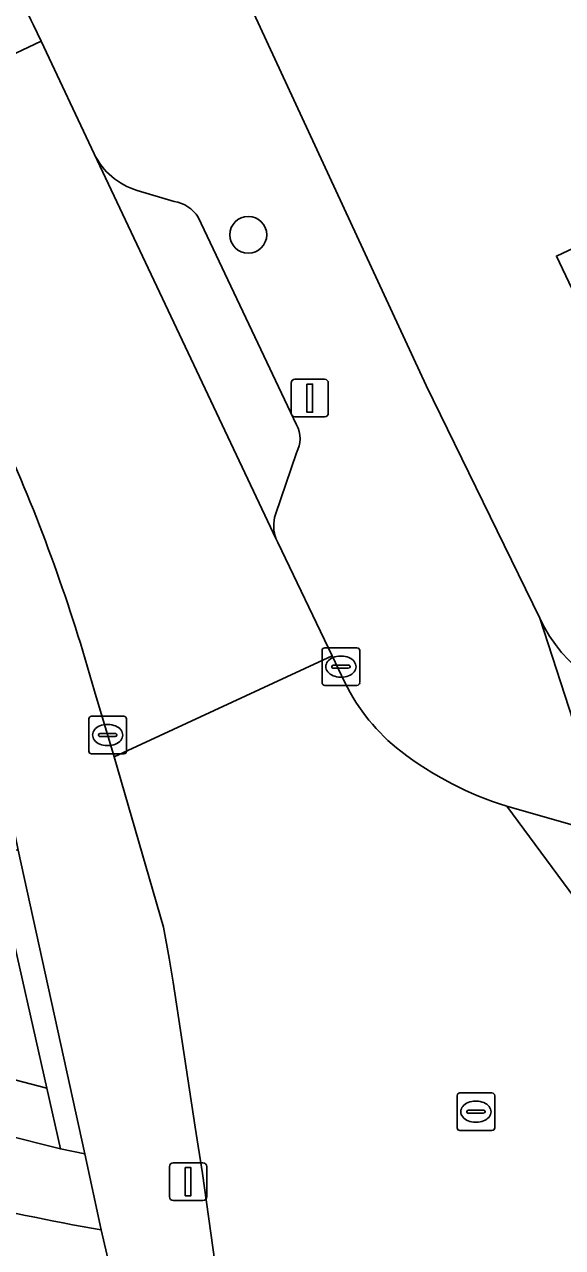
# Model space of a CAD drawing. Extents: x 159039 to 160102, y 381214 to 382524.
# Drawn here: x 159183.75 to 159198.04, y 381309.52 to 381342.01 of the extents above; entities that cross this region are included whole.
import ezdxf

# ---------------------------------------------------------------- set-up
doc = ezdxf.new("R2010")
doc.units = 0
for name, color, linetype in [('IMGEO_Boom', 7, 'Continuous'), ('IMGEO_Erf', 7, 'Continuous'), ('IMGEO_Groenvoorziening', 7, 'Continuous'), ('IMGEO_Kolk', 7, 'Continuous'), ('IMGEO_Lichtmast', 7, 'Continuous'), ('IMGEO_Pand', 7, 'Continuous'), ('IMGEO_Parkeervlak_open', 7, 'Continuous'), ('IMGEO_Rijbaan_lokaal_gesloten', 7, 'Continuous'), ('IMGEO_Rijbaan_lokaal_open', 7, 'Continuous'), ('IMGEO_Rioolput', 7, 'Continuous'), ('IMGEO_Voetpad_open', 7, 'Continuous')]:
    doc.layers.add(name, color=color, linetype=linetype)

msp = doc.modelspace()

# ---------------------------------------------------------------- linework, layer by layer
at = {"layer": 'IMGEO_Boom'}
msp.add_circle((159189.693, 381336.423), 0.489, dxfattribs=at)
at = {"layer": 'IMGEO_Erf'}
for points in [[(159280.348, 381367.214), (159267.618, 381384.57), (159261.829, 381381.834), (159246.942, 381374.798), (159231.151, 381367.335), (159231.408, 381366.79), (159210.414, 381356.868), (159187.998, 381346.282), (159194.413, 381332.419), (159197.436, 381326.24)], [(159202.022, 381327.112), (159197.876, 381335.855), (159203.07, 381338.304)]]:
    msp.add_lwpolyline(points, dxfattribs=at)
msp.add_arc((159200.946, 381327.817), 3.848, 204.1937, 268.2159, dxfattribs=at)
at = {"layer": 'IMGEO_Groenvoorziening'}
msp.add_lwpolyline([(159187.645, 381285.734), (159186.535, 381306.759), (159185.783, 381309.99)], dxfattribs=at)
msp.add_arc((159194.875, 381363.215), 53.996, 251.6319, 260.3058, dxfattribs=at)
at = {"layer": 'IMGEO_Kolk'}
for p, q in [((159191.727, 381325.45), (159192.579, 381325.45)), ((159191.652, 381324.524), (159191.652, 381325.376)), ((159192.14, 381325.23), (159192.165, 381325.23)), ((159192.653, 381325.376), (159192.653, 381324.524)), ((159191.911, 381324.944), (159191.911, 381324.956)), ((159192.349, 381324.907), (159191.951, 381324.907)), ((159191.954, 381324.993), (159192.352, 381324.993)), ((159192.395, 381324.956), (159192.395, 381324.944)), ((159192.579, 381324.45), (159191.727, 381324.45)), ((159192.163, 381324.67), (159192.138, 381324.67)), ((159185.458, 381322.707), (159185.458, 381323.559)), ((159185.533, 381323.633), (159186.385, 381323.633)), ((159186.459, 381323.559), (159186.459, 381322.707)), ((159185.717, 381323.127), (159185.717, 381323.139)), ((159185.76, 381323.176), (159186.158, 381323.176)), ((159185.946, 381323.413), (159185.971, 381323.413)), ((159186.201, 381323.139), (159186.201, 381323.127)), ((159186.155, 381323.09), (159185.757, 381323.09)), ((159185.969, 381322.853), (159185.944, 381322.853)), ((159186.385, 381322.633), (159185.533, 381322.633))]:
    msp.add_line(p, q, dxfattribs=at)
for points in [[(159191.727, 381325.45), (159192.579, 381325.45)], [(159191.652, 381324.524), (159191.652, 381325.376)], [(159192.653, 381325.376), (159192.653, 381324.524)], [(159192.579, 381324.45), (159191.727, 381324.45)], [(159185.458, 381322.707), (159185.458, 381323.559)], [(159185.533, 381323.633), (159186.385, 381323.633)], [(159186.459, 381323.559), (159186.459, 381322.707)], [(159186.385, 381322.633), (159185.533, 381322.633)]]:
    msp.add_lwpolyline(points, dxfattribs=at)
for centre, radius, start, end in [((159191.729, 381325.374), 0.0765, 91.552, 178.448), ((159191.729, 381325.374), 0.0765, 91.552, 178.448), ((159192.577, 381325.374), 0.0765, 1.552, 88.448), ((159192.577, 381325.374), 0.0765, 1.552, 88.448), ((159191.951, 381324.953), 0.0403, 85.8775, 175.7526), ((159191.948, 381324.943), 0.0366, 178.938, 274.7102), ((159192.352, 381324.95), 0.043, 264.8664, 352.4533), ((159192.356, 381324.955), 0.0386, 1.7309, 96.639), ((159191.729, 381324.526), 0.0765, 181.552, 268.448), ((159191.729, 381324.526), 0.0765, 181.552, 268.448), ((159192.577, 381324.526), 0.0765, 271.552, 358.448), ((159192.577, 381324.526), 0.0765, 271.552, 358.448), ((159185.535, 381323.557), 0.0765, 91.552, 178.448), ((159185.535, 381323.557), 0.0765, 91.552, 178.448), ((159186.383, 381323.557), 0.0765, 1.552, 88.448), ((159186.383, 381323.557), 0.0765, 1.552, 88.448), ((159185.757, 381323.136), 0.0403, 85.8775, 175.7526), ((159185.754, 381323.126), 0.0366, 178.938, 274.7102), ((159186.158, 381323.133), 0.043, 264.8664, 352.4533), ((159186.162, 381323.138), 0.0386, 1.7309, 96.639), ((159185.535, 381322.709), 0.0765, 181.552, 268.448), ((159185.535, 381322.709), 0.0765, 181.552, 268.448), ((159186.383, 381322.709), 0.0765, 271.552, 358.448), ((159186.383, 381322.709), 0.0765, 271.552, 358.448)]:
    msp.add_arc(centre, radius, start, end, dxfattribs=at)
for centre, major_axis, ratio, start_param, end_param in [((159192.139, 381324.95), (-0.387, 0.002), 0.722429, 4.712389, 7.853982), ((159192.164, 381324.95), (-0.39, 0.002), 0.717154, 1.570796, 4.712389), ((159185.945, 381323.133), (-0.387, 0.002), 0.722429, 4.712389, 7.853982), ((159185.97, 381323.133), (-0.39, 0.002), 0.717154, 1.570796, 4.712389)]:
    msp.add_ellipse(centre, major_axis=major_axis, ratio=ratio, start_param=start_param, end_param=end_param, dxfattribs=at)
at = {"layer": 'IMGEO_Lichtmast'}
for p, q in [((159190.928, 381332.583), (159191.718, 381332.583)), ((159191.718, 381332.583), (159190.928, 381332.583)), ((159190.828, 381331.683), (159190.828, 381332.483)), ((159190.828, 381332.483), (159190.828, 381331.683)), ((159191.818, 381332.483), (159191.818, 381331.683)), ((159191.818, 381331.683), (159191.818, 381332.483)), ((159191.718, 381331.583), (159190.928, 381331.583)), ((159190.928, 381331.583), (159191.718, 381331.583)), ((159187.698, 381311.768), (159188.488, 381311.768)), ((159188.488, 381311.768), (159187.698, 381311.768)), ((159187.598, 381310.868), (159187.598, 381311.668)), ((159187.598, 381311.668), (159187.598, 381310.868)), ((159188.588, 381311.668), (159188.588, 381310.868)), ((159188.588, 381310.868), (159188.588, 381311.668)), ((159188.488, 381310.768), (159187.698, 381310.768)), ((159187.698, 381310.768), (159188.488, 381310.768))]:
    msp.add_line(p, q, dxfattribs=at)
for points in [[(159191.248, 381332.458), (159191.398, 381332.458), (159191.398, 381331.708), (159191.248, 381331.708), (159191.248, 381332.458)], [(159188.018, 381311.643), (159188.168, 381311.643), (159188.168, 381310.893), (159188.018, 381310.893), (159188.018, 381311.643)]]:
    msp.add_lwpolyline(points, dxfattribs=at)
for centre, start, end in [((159190.928, 381332.483), 90, 180), ((159190.928, 381332.483), 90, 180), ((159191.718, 381332.483), 0, 90), ((159191.718, 381332.483), 360, 90), ((159190.928, 381331.683), 180, 270), ((159190.928, 381331.683), 180, 270), ((159191.718, 381331.683), 270, 0), ((159191.718, 381331.683), 270, 0), ((159187.698, 381311.668), 90, 180), ((159187.698, 381311.668), 90, 180), ((159188.488, 381311.668), 0, 90), ((159188.488, 381311.668), 360, 90), ((159187.698, 381310.868), 180, 270), ((159187.698, 381310.868), 180, 270), ((159188.488, 381310.868), 270, 0), ((159188.488, 381310.868), 270, 0)]:
    msp.add_arc(centre, 0.1, start, end, dxfattribs=at)
at = {"layer": 'IMGEO_Pand'}
msp.add_lwpolyline([(159207.196, 381329.551), (159203.07, 381338.304), (159197.876, 381335.855), (159202.022, 381327.112)], close=True, dxfattribs=at)
at = {"layer": 'IMGEO_Parkeervlak_open'}
for points in [[(159185.6, 381338.57), (159190.436, 381328.335)], [(159187.724, 381337.31), (159186.741, 381337.603)], [(159190.976, 381331.374), (159188.364, 381336.888)], [(159190.416, 381328.993), (159190.969, 381330.634)]]:
    msp.add_lwpolyline(points, dxfattribs=at)
for centre, radius, start, end in [((159187.284, 381339.4), 1.877, 206.2435, 253.1938), ((159187.579, 381336.394), 0.927, 32.1848, 81.0155), ((159190.295, 381331.01), 0.772, 330.803, 28.113), ((159191.314, 381328.691), 0.947, 161.4051, 202.0768)]:
    msp.add_arc(centre, radius, start, end, dxfattribs=at)
at = {"layer": 'IMGEO_Rijbaan_lokaal_gesloten'}
for points in [[(159192.258, 381324.527), (159191.917, 381325.24), (159186.135, 381322.556), (159187.438, 381318.03), (159187.591, 381317.206), (159187.697, 381316.568), (159188.286, 381312.716), (159188.474, 381311.488), (159188.805, 381309.141)], [(159204.106, 381311.021), (159196.558, 381321.242)], [(159199.312, 381320.452), (159196.558, 381321.242), (159204.106, 381311.021)], [(159180.052, 381313.307), (159184.705, 381312.139), (159184.342, 381313.752), (159180.16, 381314.841)]]:
    msp.add_lwpolyline(points, dxfattribs=at)
for centre, radius, start, end in [((159196.965, 381326.837), 5.243, 206.1394, 232.0554), ((159199.248, 381329.881), 9.048, 232.505, 252.7012)]:
    msp.add_arc(centre, radius, start, end, dxfattribs=at)
at = {"layer": 'IMGEO_Rijbaan_lokaal_open'}
msp.add_lwpolyline([(159179.38, 381339.291), (159184.189, 381341.57), (159183.987, 381341.993), (159183.92, 381342.134), (159183.216, 381343.614), (159183.007, 381344.058), (159178.201, 381341.808), (159178.484, 381341.207)], close=True, dxfattribs=at)
for points in [[(159185.6, 381338.57), (159184.189, 381341.57), (159179.38, 381339.291), (159181.577, 381334.596), (159183.211, 381330.948)], [(159185.608, 381324.296), (159186.135, 381322.556), (159191.917, 381325.24), (159190.479, 381328.244), (159190.436, 381328.335), (159185.6, 381338.57)], [(159180.16, 381314.841), (159184.342, 381313.752), (159183.256, 381318.589)]]:
    msp.add_lwpolyline(points, dxfattribs=at)
msp.add_arc((159140.061, 381311.641), 47.273, 15.5273, 24.1052, dxfattribs=at)
at = {"layer": 'IMGEO_Rioolput'}
for p, q in [((159195.237, 381312.7), (159195.237, 381313.552)), ((159195.312, 381313.626), (159196.164, 381313.626)), ((159195.725, 381313.406), (159195.75, 381313.406)), ((159196.238, 381313.552), (159196.238, 381312.7)), ((159195.496, 381313.12), (159195.496, 381313.132)), ((159195.934, 381313.083), (159195.536, 381313.083)), ((159195.539, 381313.169), (159195.937, 381313.169)), ((159195.98, 381313.132), (159195.98, 381313.12)), ((159195.748, 381312.846), (159195.723, 381312.846)), ((159196.164, 381312.626), (159195.312, 381312.626))]:
    msp.add_line(p, q, dxfattribs=at)
for points in [[(159195.237, 381312.7), (159195.237, 381313.552)], [(159195.312, 381313.626), (159196.164, 381313.626)], [(159196.238, 381313.552), (159196.238, 381312.7)], [(159196.164, 381312.626), (159195.312, 381312.626)]]:
    msp.add_lwpolyline(points, dxfattribs=at)
for centre, radius, start, end in [((159195.314, 381313.55), 0.0765, 91.552, 178.448), ((159195.314, 381313.55), 0.0765, 91.552, 178.448), ((159196.162, 381313.55), 0.0765, 1.552, 88.448), ((159196.162, 381313.55), 0.0765, 1.552, 88.448), ((159195.536, 381313.129), 0.0403, 85.8775, 175.7526), ((159195.533, 381313.119), 0.0366, 178.938, 274.7102), ((159195.937, 381313.126), 0.043, 264.8664, 352.4533), ((159195.941, 381313.131), 0.0386, 1.7309, 96.639), ((159195.314, 381312.702), 0.0765, 181.552, 268.448), ((159195.314, 381312.702), 0.0765, 181.552, 268.448), ((159196.162, 381312.702), 0.0765, 271.552, 358.448), ((159196.162, 381312.702), 0.0765, 271.552, 358.448)]:
    msp.add_arc(centre, radius, start, end, dxfattribs=at)
for centre, major_axis, ratio, start_param, end_param in [((159195.724, 381313.126), (-0.387, 0.002), 0.722429, 4.712389, 7.853982), ((159195.749, 381313.126), (-0.39, 0.002), 0.717154, 1.570796, 4.712389)]:
    msp.add_ellipse(centre, major_axis=major_axis, ratio=ratio, start_param=start_param, end_param=end_param, dxfattribs=at)
at = {"layer": 'IMGEO_Voetpad_open'}
for points in [[(159194.413, 381332.419), (159187.998, 381346.282), (159187.65, 381347.019), (159186.898, 381348.612), (159155.647, 381414.78), (159154.931, 381416.296), (159153.986, 381418.297), (159150.293, 381426.116)], [(159138.838, 381420.676), (159140.29, 381417.535), (159146.089, 381405.269), (159166.925, 381361.075), (159176.573, 381340.671), (159177.417, 381338.702), (159179.725, 381332.403), (159181.079, 381328.582), (159182.155, 381325.087), (159183.485, 381320.552), (159183.58, 381320.071), (159185.351, 381312.004), (159185.783, 381309.99), (159186.535, 381306.759), (159187.645, 381285.734), (159188.179, 381280.338)], [(159183.92, 381342.134), (159183.987, 381341.993), (159184.189, 381341.57), (159185.6, 381338.57)], [(159186.741, 381337.603), (159187.724, 381337.31)], [(159188.364, 381336.888), (159190.976, 381331.374)], [(159196.558, 381321.242), (159199.312, 381320.452), (159197.436, 381326.24), (159194.413, 381332.419)], [(159190.969, 381330.634), (159190.416, 381328.993)], [(159190.436, 381328.335), (159190.479, 381328.244), (159191.917, 381325.24), (159192.258, 381324.527)], [(159197.436, 381326.24), (159199.312, 381320.452)], [(159188.805, 381309.141), (159188.474, 381311.488), (159188.286, 381312.716), (159187.697, 381316.568), (159187.591, 381317.206), (159187.438, 381318.03), (159186.135, 381322.556), (159185.608, 381324.296)], [(159185.783, 381309.99), (159185.351, 381312.004), (159184.705, 381312.139), (159180.052, 381313.307)]]:
    msp.add_lwpolyline(points, dxfattribs=at)
msp.add_lwpolyline([(159184.342, 381313.752), (159184.705, 381312.139), (159185.351, 381312.004), (159183.58, 381320.071), (159182.907, 381320.143), (159183.256, 381318.589)], close=True, dxfattribs=at)
for centre, radius, start, end in [((159187.284, 381339.4), 1.877, 206.2435, 253.1938), ((159187.579, 381336.394), 0.927, 32.1848, 81.0155), ((159190.295, 381331.01), 0.772, 330.803, 28.113), ((159140.061, 381311.641), 47.273, 15.5273, 24.1052), ((159191.314, 381328.691), 0.947, 161.4051, 202.0768), ((159200.946, 381327.817), 3.848, 204.1937, 268.2159), ((159196.965, 381326.837), 5.243, 206.1394, 232.0554), ((159199.248, 381329.881), 9.048, 232.505, 252.7012), ((159194.875, 381363.215), 53.996, 251.6319, 260.3058)]:
    msp.add_arc(centre, radius, start, end, dxfattribs=at)

doc.saveas('drawing.dxf')
